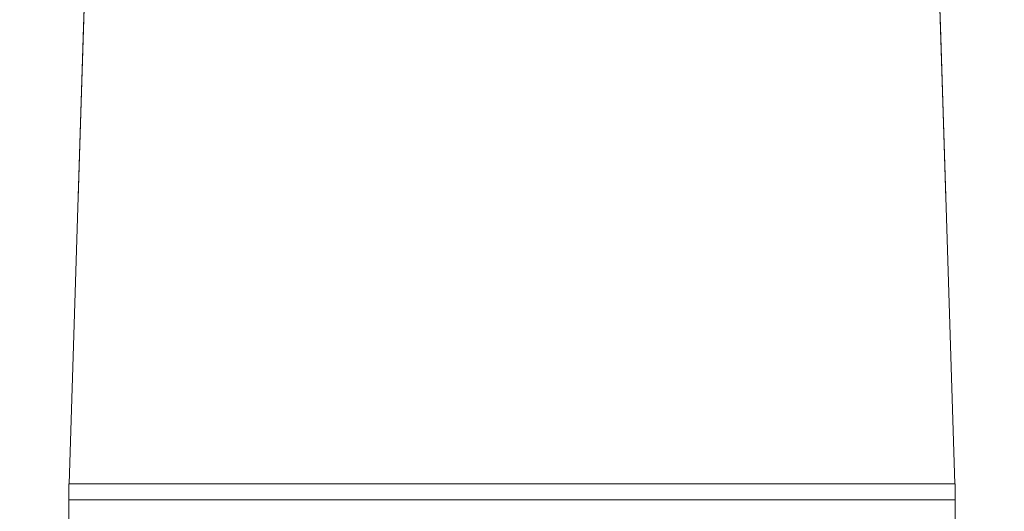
# Model space of a CAD drawing. Header units: millimetres. Extents: x -30280 to 309309, y -17460 to 4378.
# Tile 882 of 1056: x 251480 to 251980, y -13002 to -12753. Entities that reach past the tile are written whole.
import ezdxf

# ---------------------------------------------------------------- set-up
doc = ezdxf.new("R2010")
doc.units = ezdxf.units.MM
doc.header["$MEASUREMENT"] = 0
doc.linetypes.add('Wipeout_Contour', pattern=[1000, 0, -1000])
for name, color, linetype in [('Nuevo_08_E_Envans secs', 7, 'Continuous'), ('Nuevo_09_EI_Mobiliari general', 7, 'Continuous'), ('Nuevo_Ventanas Archicad', 7, 'Continuous')]:
    doc.layers.add(name, color=color, linetype=linetype)
doc.layers.add('Nuevo_09_EI_Mobiliari general_Pluma_Nº__1', color=7, linetype='Continuous', lineweight=5)

# ---------------------------------------------------------------- blocks, each defined once
blk = doc.blocks.new('Elem Sección_541_6', base_point=(235890.59, -13459.98))
at = {"color": 254, "linetype": 'Wipeout_Contour', "lineweight": 0, "ltscale": 1517989.291840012}
blk.add_wipeout([(248979.88, -11359.98), (254508.64, -11359.98), (254508.64, -13457.98), (254654.2, -13457.98), (254654.2, -11012.98), (248979.88, -11012.98)], dxfattribs=at).dxf.layer = 'Nuevo_08_E_Envans secs'
blk = doc.blocks.new('Elem Sección_543_6', base_point=(235890.59, -13459.98))
at = {"color": 254, "linetype": 'Wipeout_Contour', "lineweight": 0, "ltscale": 31165908.05935061}
blk.add_wipeout([(253368.64, -11399.98), (248979.88, -11399.98), (248979.88, -13305.67), (249022.42, -13068.12), (249023.05, -13065.78), (249026.98, -13043.49), (249005.39, -13043.49), (249005.39, -12987.92), (249005.46, -12987.92), (249019.02, -12561.81), (249441.75, -12561.81), (249455.32, -12987.92), (249455.39, -12987.92), (249455.39, -13043.49), (249433.79, -13043.49), (249437.72, -13065.78), (249438.36, -13068.12), (249480.39, -13302.86), (249522.42, -13068.12), (249523.05, -13065.78), (249526.98, -13043.49), (249505.39, -13043.49), (249505.39, -12987.92), (249505.46, -12987.92), (249519.02, -12561.81), (249941.75, -12561.81), (249955.32, -12987.92), (249955.39, -12987.92), (249955.39, -13043.49), (249933.79, -13043.49), (249937.72, -13065.78), (249938.36, -13068.12), (249980.39, -13302.86), (250022.42, -13068.12), (250023.05, -13065.78), (250026.98, -13043.49), (250005.39, -13043.49), (250005.39, -12987.92), (250005.46, -12987.92), (250019.02, -12561.81), (250441.75, -12561.81), (250455.32, -12987.92), (250455.39, -12987.92), (250455.39, -13043.49), (250433.79, -13043.49), (250437.72, -13065.78), (250438.36, -13068.12), (250480.39, -13302.86), (250522.42, -13068.12), (250523.05, -13065.78), (250526.98, -13043.49), (250505.39, -13043.49), (250505.39, -12987.92), (250505.46, -12987.92), (250519.02, -12561.81), (250941.75, -12561.81), (250955.32, -12987.92), (250955.39, -12987.92), (250955.39, -13043.49), (250933.79, -13043.49), (250937.72, -13065.78), (250938.36, -13068.12), (250980.39, -13302.86), (251022.42, -13068.12), (251023.05, -13065.78), (251026.98, -13043.49), (251005.39, -13043.49), (251005.39, -12987.92), (251005.46, -12987.92), (251019.02, -12561.81), (251441.75, -12561.81), (251455.32, -12987.92), (251455.39, -12987.92), (251455.39, -13043.49), (251433.79, -13043.49), (251437.72, -13065.78), (251438.36, -13068.12), (251480.39, -13302.86), (251522.42, -13068.12), (251523.05, -13065.78), (251526.98, -13043.49), (251505.39, -13043.49), (251505.39, -12987.92), (251505.46, -12987.92), (251519.02, -12561.81), (251941.75, -12561.81), (251955.32, -12987.92), (251955.39, -12987.92), (251955.39, -13043.49), (251933.79, -13043.49), (251937.72, -13065.78), (251938.36, -13068.12), (251980.39, -13302.86), (252022.42, -13068.12), (252023.05, -13065.78), (252026.98, -13043.49), (252005.39, -13043.49), (252005.39, -12987.92), (252005.46, -12987.92), (252019.02, -12561.81), (252441.75, -12561.81), (252455.32, -12987.92), (252455.39, -12987.92), (252455.39, -13043.49), (252433.79, -13043.49), (252437.72, -13065.78), (252438.36, -13068.12), (252480.39, -13302.86), (252522.42, -13068.12), (252523.05, -13065.78), (252526.98, -13043.49), (252505.39, -13043.49), (252505.39, -12987.92), (252505.46, -12987.92), (252519.02, -12561.81), (252941.75, -12561.81), (252955.32, -12987.92), (252955.39, -12987.92), (252955.39, -13043.49), (252933.79, -13043.49), (252937.72, -13065.78), (252938.36, -13068.12), (252999.57, -13409.98), (253368.64, -13409.98)], dxfattribs=at).dxf.layer = 'Nuevo_Ventanas Archicad'
blk = doc.blocks.new('Elem Sección_546_6', base_point=(235890.59, -13459.98))
at = {"color": 254, "linetype": 'Wipeout_Contour', "lineweight": 0, "ltscale": 1009058.164940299}
blk.add_wipeout([(251947.94, -12756.15), (251941.75, -12561.81), (251941.75, -12563.12), (251950.64, -12842.2)], dxfattribs=at).dxf.layer = 'Nuevo_09_EI_Mobiliari general'
at = {"color": 254, "linetype": 'Wipeout_Contour', "lineweight": 0, "ltscale": 1008174.616107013}
blk.add_wipeout([(251519.02, -12563.12), (251941.75, -12563.12), (251941.75, -12561.81), (251519.02, -12561.81)], dxfattribs=at).dxf.layer = 'Nuevo_09_EI_Mobiliari general'
at = {"color": 254, "linetype": 'Wipeout_Contour', "lineweight": 0, "ltscale": 1007338.688097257}
blk.add_wipeout([(251510.14, -12842.2), (251519.02, -12563.12), (251519.02, -12561.81), (251512.84, -12756.15)], dxfattribs=at).dxf.layer = 'Nuevo_09_EI_Mobiliari general'
at = {"color": 254, "linetype": 'Wipeout_Contour', "lineweight": 0, "ltscale": 1008202.876798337}
blk.add_wipeout([(251510.14, -12842.2), (251950.64, -12842.2), (251941.75, -12563.12), (251519.02, -12563.12)], dxfattribs=at).dxf.layer = 'Nuevo_09_EI_Mobiliari general'
at = {"layer": 'Nuevo_09_EI_Mobiliari general_Pluma_Nº__1', "color": 7, "linetype": 'Continuous', "lineweight": 5}
for p, q in [((251519.02, -12563.12), (251510.14, -12842.2)), ((251519.02, -12561.81), (251512.84, -12756.15)), ((251941.75, -12561.81), (251519.02, -12561.81)), ((251519.02, -12563.12), (251519.02, -12561.81)), ((251941.75, -12563.12), (251519.02, -12563.12)), ((251947.94, -12756.15), (251941.75, -12561.81)), ((251941.75, -12563.12), (251941.75, -12561.81)), ((251950.64, -12842.2), (251941.75, -12563.12))]:
    blk.add_line(p, q, dxfattribs=at)
blk = doc.blocks.new('Elem Sección_549_6', base_point=(235890.59, -13459.98))
at = {"color": 254, "linetype": 'Wipeout_Contour', "lineweight": 0, "ltscale": 1512352.690317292}
blk.add_wipeout([(251512.84, -12756.15), (251505.46, -12987.92), (251955.32, -12987.92), (251947.94, -12756.15), (251950.64, -12842.2), (251510.14, -12842.2)], dxfattribs=at).dxf.layer = 'Nuevo_09_EI_Mobiliari general'
at = {"color": 254, "linetype": 'Wipeout_Contour', "lineweight": 0, "ltscale": 1008263.756590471}
blk.add_wipeout([(251505.39, -12996.14), (251505.39, -13007.67), (251955.39, -13007.67), (251955.39, -12996.14)], dxfattribs=at).dxf.layer = 'Nuevo_09_EI_Mobiliari general'
at = {"color": 254, "linetype": 'Wipeout_Contour', "lineweight": 0, "ltscale": 1008260.92704829}
blk.add_wipeout([(251505.39, -12987.92), (251505.39, -12988.45), (251955.39, -12988.45), (251955.39, -12987.92)], dxfattribs=at).dxf.layer = 'Nuevo_09_EI_Mobiliari general'
at = {"color": 254, "linetype": 'Wipeout_Contour', "lineweight": 0, "ltscale": 1008261.145407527}
blk.add_wipeout([(251505.39, -12988.45), (251505.39, -12990.04), (251955.39, -12990.04), (251955.39, -12988.45)], dxfattribs=at).dxf.layer = 'Nuevo_09_EI_Mobiliari general'
at = {"color": 254, "linetype": 'Wipeout_Contour', "lineweight": 0, "ltscale": 1008261.575528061}
blk.add_wipeout([(251505.39, -12990.04), (251505.39, -12992.63), (251955.39, -12992.63), (251955.39, -12990.04)], dxfattribs=at).dxf.layer = 'Nuevo_09_EI_Mobiliari general'
at = {"layer": 'Nuevo_09_EI_Mobiliari general_Pluma_Nº__1', "color": 7, "linetype": 'Continuous', "lineweight": 5}
for p, q in [((251512.84, -12756.15), (251505.46, -12987.92)), ((251955.32, -12987.92), (251947.94, -12756.15)), ((251505.39, -12987.92), (251505.39, -12988.45)), ((251505.39, -12987.92), (251955.39, -12987.92)), ((251505.39, -12988.45), (251505.39, -12990.04)), ((251955.39, -12988.45), (251955.39, -12987.92)), ((251955.39, -12990.04), (251955.39, -12988.45))]:
    blk.add_line(p, q, dxfattribs=at)
at = {"color": 254, "linetype": 'Wipeout_Contour', "lineweight": 0, "ltscale": 1008262.204535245}
blk.add_wipeout([(251505.39, -12996.14), (251955.39, -12996.14), (251955.39, -12992.63), (251505.39, -12992.63)], dxfattribs=at).dxf.layer = 'Nuevo_09_EI_Mobiliari general'
at = {"layer": 'Nuevo_09_EI_Mobiliari general_Pluma_Nº__1', "color": 7, "linetype": 'Continuous', "lineweight": 5}
for p, q in [((251505.39, -12990.04), (251505.39, -12992.63)), ((251505.39, -12992.63), (251505.39, -12996.14)), ((251955.39, -12992.63), (251955.39, -12990.04)), ((251955.39, -12996.14), (251955.39, -12992.63)), ((251505.39, -12996.14), (251955.39, -12996.14)), ((251505.39, -13007.67), (251505.39, -12996.14)), ((251955.39, -13007.67), (251955.39, -12996.14))]:
    blk.add_line(p, q, dxfattribs=at)

msp = doc.modelspace()

# ---------------------------------------------------------------- block references
at = {"layer": 'Nuevo_08_E_Envans secs', "lineweight": 0}
msp.add_blockref('Elem Sección_541_6', (235890.59, -13459.98), dxfattribs=at)

# ---------------------------------------------------------------- next in the draw order: block references
at = {"layer": 'Nuevo_Ventanas Archicad', "lineweight": 0}
msp.add_blockref('Elem Sección_543_6', (235890.59, -13459.98), dxfattribs=at)

# ---------------------------------------------------------------- next in the draw order: block references
at = {"layer": 'Nuevo_09_EI_Mobiliari general', "lineweight": 0}
msp.add_blockref('Elem Sección_546_6', (235890.59, -13459.98), dxfattribs=at)

# ---------------------------------------------------------------- next in the draw order: block references
msp.add_blockref('Elem Sección_549_6', (235890.59, -13459.98), dxfattribs=at)

doc.saveas('drawing.dxf')
